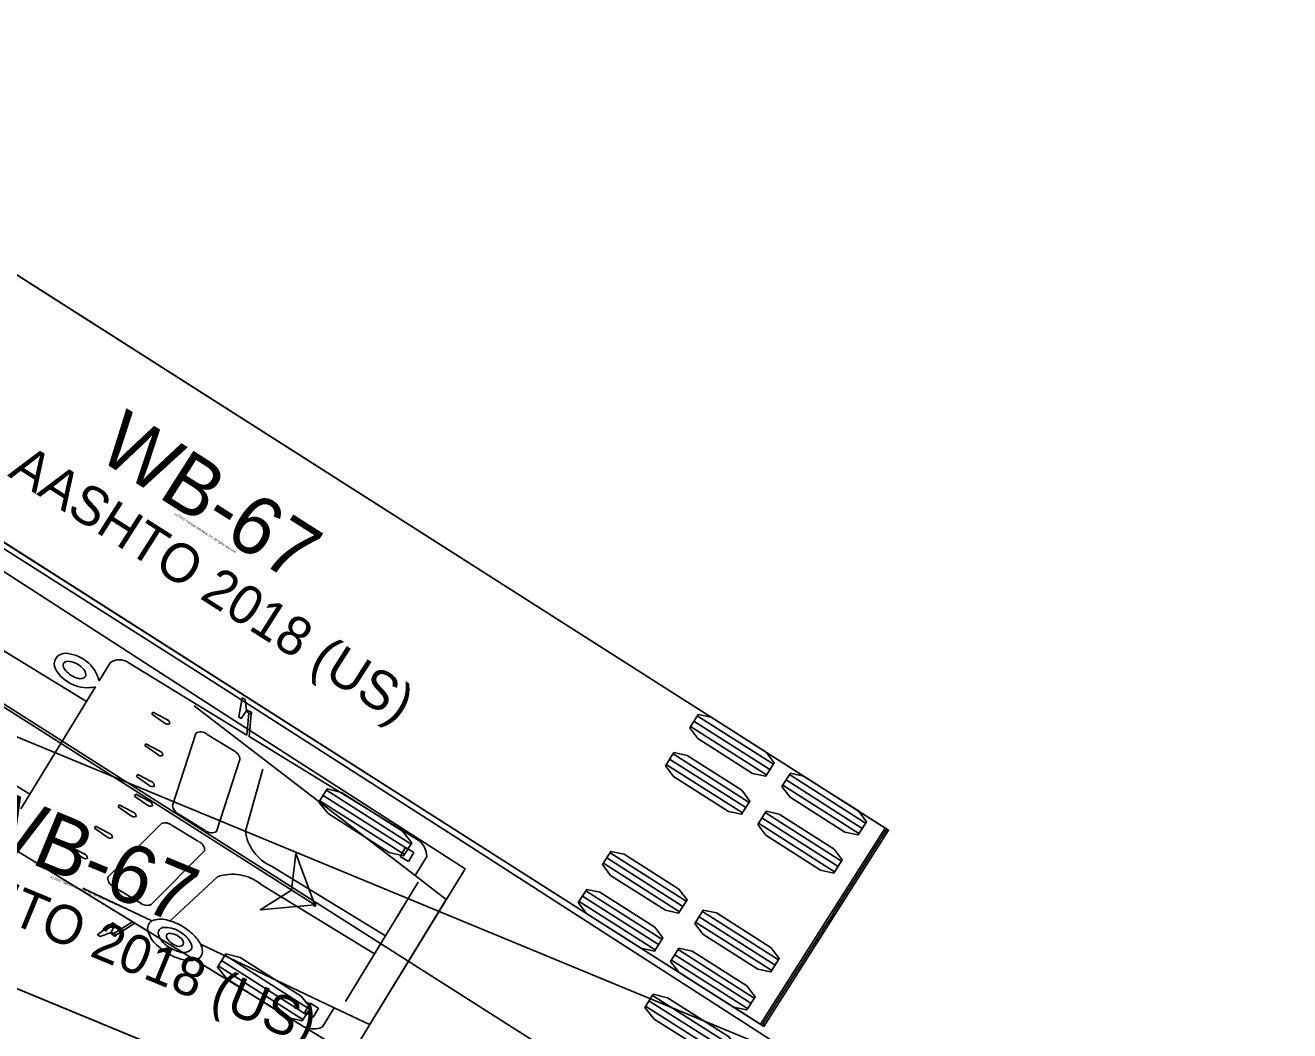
# Model space of a CAD drawing. Extents: x 973688 to 979179, y 703586 to 707602.
# Drawn here: x 978660.09 to 978706.33, y 703884.63 to 703921.38 of the extents above; entities that cross this region are included whole.
import ezdxf

# ---------------------------------------------------------------- set-up
doc = ezdxf.new("R2010")
doc.units = 0
doc.layers.add('Radius Check', color=7, linetype='Continuous')

msp = doc.modelspace()

# ---------------------------------------------------------------- linework, layer by layer
at = {"layer": 'Radius Check'}
for p, q in [((978635.631, 703911.487), (978670.676, 703889.228)), ((978646.892, 703904.463), (978700.816, 703870.201)), ((978660.256, 703893.274), (978662.33, 703896.664)), ((978664.715, 703896.206), (978664.758, 703896.276)), ((978665.165, 703895.888), (978664.715, 703896.206)), ((978664.758, 703896.276), (978665.246, 703896.02)), ((978666.262, 703896.501), (978674.351, 703890.303)), ((978668.169, 703896.311), (978668.184, 703896.333)), ((978668.184, 703896.333), (978668.181, 703896.359)), ((978684.667, 703896.143), (978687.45, 703894.37)), ((978684.42, 703895.756), (978687.204, 703893.984)), ((978684.543, 703895.949), (978687.327, 703894.177)), ((978664.461, 703895.052), (978664.504, 703895.122)), ((978664.504, 703895.122), (978665.014, 703894.854)), ((978665.475, 703892.866), (978666.332, 703895.501)), ((978666.742, 703895.463), (978667.707, 703894.873)), ((978664.933, 703894.722), (978664.461, 703895.052)), ((978683.78, 703894.751), (978686.564, 703892.978)), ((978667.943, 703894.55), (978667.087, 703891.915)), ((978683.534, 703894.364), (978686.318, 703892.592)), ((978683.657, 703894.558), (978686.441, 703892.785)), ((978664.163, 703893.924), (978664.206, 703893.995)), ((978664.613, 703893.607), (978664.163, 703893.924)), ((978664.206, 703893.995), (978664.694, 703893.739)), ((978668.141, 703891.929), (978668.783, 703894.191)), ((978687.917, 703893.801), (978690.701, 703892.028)), ((978688.041, 703893.994), (978690.824, 703892.222)), ((978664.088, 703893.21), (978664.131, 703893.281)), ((978664.131, 703893.281), (978664.619, 703893.025)), ((978674.201, 703891.455), (978671.106, 703893.421)), ((978687.794, 703893.608), (978690.578, 703891.835)), ((978663.486, 703892.818), (978663.53, 703892.889)), ((978663.937, 703892.501), (978663.486, 703892.818)), ((978663.53, 703892.889), (978664.017, 703892.633)), ((978664.538, 703892.893), (978664.088, 703893.21)), ((978673.956, 703891.068), (978670.861, 703893.034)), ((978674.079, 703891.262), (978670.983, 703893.227)), ((978666.676, 703891.954), (978665.712, 703892.544)), ((978687.031, 703892.409), (978689.815, 703890.637)), ((978687.154, 703892.602), (978689.938, 703890.83)), ((978662.618, 703892.04), (978662.661, 703892.11)), ((978663.068, 703891.722), (978662.618, 703892.04)), ((978662.661, 703892.11), (978663.149, 703891.854)), ((978665.069, 703892.202), (978663.113, 703890.24)), ((978666.428, 703891.548), (978665.464, 703892.138)), ((978686.908, 703892.216), (978689.692, 703890.443)), ((978691.545, 703892.034), (978686.98, 703884.865)), ((978661.706, 703891.288), (978661.749, 703891.359)), ((978662.156, 703890.971), (978661.706, 703891.288)), ((978661.749, 703891.359), (978662.237, 703891.102)), ((978664.693, 703889.238), (978666.649, 703891.2)), ((978673.8, 703891.004), (978673.998, 703891.327)), ((978674.104, 703890.818), (978673.8, 703891.004)), ((978673.998, 703891.327), (978674.302, 703891.141)), ((978674.302, 703891.141), (978674.104, 703890.818)), ((978681.48, 703891.138), (978684.263, 703889.365)), ((978673.263, 703888.093), (978669.091, 703890.646)), ((978681.233, 703890.751), (978684.017, 703888.979)), ((978681.357, 703890.945), (978684.14, 703889.172)), ((978667.117, 703890.255), (978665.386, 703888.646)), ((978671.8, 703885.703), (978674.465, 703890.057)), ((978662.191, 703889.847), (978664.722, 703888.642)), ((978663.334, 703889.892), (978664.298, 703889.302)), ((978672.863, 703887.44), (978668.691, 703889.993)), ((978680.593, 703889.746), (978683.377, 703887.974)), ((978680.347, 703889.359), (978683.131, 703887.587)), ((978680.47, 703889.553), (978683.254, 703887.78)), ((978684.731, 703888.796), (978687.514, 703887.024)), ((978684.854, 703888.989), (978687.637, 703887.217)), ((978689.607, 703888.86), (978689.465, 703888.636)), ((978663.215, 703888.212), (978663.19, 703888.204)), ((978663.228, 703888.235), (978663.215, 703888.212)), ((978684.607, 703888.603), (978687.391, 703886.83)), ((978689.179, 703888.187), (978689.037, 703887.963)), ((978689.322, 703888.411), (978689.262, 703888.449)), ((978666.496, 703887.797), (978671.391, 703885.466)), ((978670.491, 703885.421), (978667.396, 703887.387)), ((978683.844, 703887.404), (978686.628, 703885.632)), ((978683.967, 703887.598), (978686.751, 703885.825)), ((978670.246, 703885.034), (978667.151, 703887)), ((978670.368, 703885.228), (978667.273, 703887.194)), ((978683.721, 703887.211), (978686.505, 703885.439)), ((978686.124, 703883.952), (978683.025, 703885.912)), ((978670.516, 703885.637), (978670.319, 703885.314)), ((978670.82, 703885.451), (978670.516, 703885.637)), ((978670.622, 703885.128), (978670.82, 703885.451)), ((978685.879, 703883.565), (978682.78, 703885.524)), ((978686.001, 703883.759), (978682.902, 703885.718)), ((978670.319, 703885.314), (978670.622, 703885.128))]:
    msp.add_line(p, q, dxfattribs=at)
for points in [[(978583.822, 703960.606), (978614.448, 703941.127), (978691.664, 703891.958), (978687.099, 703884.789), (978686.971, 703884.87), (978686.971, 703884.87)], [(978686.971, 703884.87), (978616.171, 703929.944), (978611.831, 703932.669), (978607.641, 703935.235), (978605.619, 703936.438), (978603.646, 703937.583), (978601.717, 703938.667), (978599.827, 703939.689), (978597.969, 703940.651), (978596.137, 703941.553), (978594.332, 703942.393), (978592.555, 703943.167), (978590.807, 703943.875), (978589.091, 703944.516)], [(978691.593, 703891.978), (978691.604, 703891.996), (978691.545, 703892.034), (978686.765, 703895.078), (978646.958, 703920.426), (978644.676, 703916.841), (978642.393, 703913.256), (978682.199, 703887.909), (978686.98, 703884.865), (978687.04, 703884.827), (978687.051, 703884.845)], [(978636.575, 703895.784), (978636.567, 703895.764), (978636.632, 703895.737), (978641.869, 703893.572), (978685.484, 703875.549), (978687.107, 703879.477), (978688.73, 703883.405), (978645.116, 703901.428), (978639.878, 703903.592), (978639.812, 703903.619), (978639.804, 703903.599)], [(978657.538, 703903.367), (978666.714, 703897.544), (978675.872, 703891.677), (978688.73, 703883.405), (978688.605, 703882.729), (978706.334, 703871.444), (978702.059, 703864.683), (978683.846, 703876.204), (978674.364, 703880.144), (978639.973, 703894.355)], [(978662.659, 703897.201), (978662.33, 703896.664), (978653.289, 703902.196), (978651.215, 703898.807), (978660.256, 703893.274), (978659.927, 703892.736)], [(978657.61, 703902.501), (978667.071, 703896.391), (978676.176, 703890.552), (978672, 703883.728), (978659.075, 703891.638)], [(978663.198, 703898.082), (978662.794, 703897.421)], [(978668.265, 703896.239), (978668.265, 703896.239), (978668.191, 703895.437), (978663.857, 703898.09)], [(978668.255, 703896.313), (978668.181, 703896.359), (978668.129, 703896.736), (978668.026, 703896.799), (978667.901, 703896.1), (978667.989, 703896.046), (978668.169, 703896.311), (978668.239, 703896.268)], [(978674.483, 703891.587), (978668.276, 703895.385), (978668.347, 703896.208)], [(978689.523, 703888.595), (978689.666, 703888.821), (978689.666, 703888.822), (978689.607, 703888.86), (978689.627, 703888.89), (978691.579, 703891.956), (978691.58, 703891.957)], [(978659.681, 703891.266), (978664.016, 703888.614), (978663.335, 703888.183), (978663.335, 703888.183)], [(978670.676, 703889.228), (978669.989, 703891.106), (978669.832, 703889.764), (978668.684, 703889.051), (978670.676, 703889.228)], [(978672.686, 703884.849), (978675.49, 703889.43), (978674.351, 703890.303), (978674.776, 703890.998)], [(978672.686, 703884.849), (978675.49, 703889.43)], [(978663.298, 703888.193), (978663.228, 703888.235), (978663.381, 703888.517), (978663.293, 703888.57), (978662.728, 703888.141), (978662.831, 703888.078), (978663.19, 703888.204), (978663.265, 703888.159)], [(978663.4, 703888.124), (978664.101, 703888.562), (978664.59, 703888.262)], [(978689.183, 703888.193), (978689.463, 703888.633)], [(978687.064, 703884.866), (978687.065, 703884.867), (978689.017, 703887.933), (978689.037, 703887.963), (978689.096, 703887.926), (978689.097, 703887.927), (978689.24, 703888.152)], [(978666.298, 703887.217), (978670.308, 703884.764)], [(978670.966, 703884.771), (978671.391, 703885.466), (978672.675, 703884.854)]]:
    msp.add_lwpolyline(points, dxfattribs=at)
for points in [[(978684.39, 703895.708), (978684.697, 703896.191), (978685.179, 703896.088), (978687.183, 703894.812), (978687.481, 703894.418), (978687.173, 703893.936), (978686.691, 703894.038), (978684.687, 703895.315)], [(978683.504, 703894.316), (978683.811, 703894.799), (978684.293, 703894.696), (978686.297, 703893.42), (978686.594, 703893.026), (978686.287, 703892.544), (978685.805, 703892.647), (978683.801, 703893.923)], [(978687.764, 703893.56), (978688.071, 703894.042), (978688.553, 703893.939), (978690.558, 703892.663), (978690.855, 703892.27), (978690.547, 703891.787), (978690.065, 703891.89), (978688.061, 703893.166)], [(978674.232, 703891.503), (978673.925, 703891.02), (978673.4, 703891.15), (978671.171, 703892.565), (978670.83, 703892.986), (978671.137, 703893.469), (978671.662, 703893.339), (978673.891, 703891.924)], [(978686.878, 703892.168), (978687.185, 703892.65), (978687.667, 703892.548), (978689.671, 703891.271), (978689.968, 703890.878), (978689.661, 703890.395), (978689.179, 703890.498), (978687.175, 703891.774)], [(978670.676, 703889.228), (978669.989, 703891.106), (978669.832, 703889.764), (978668.684, 703889.051)], [(978681.203, 703890.703), (978681.51, 703891.186), (978681.992, 703891.083), (978683.997, 703889.807), (978684.294, 703889.413), (978683.987, 703888.931), (978683.504, 703889.034), (978681.5, 703890.31)], [(978680.317, 703889.312), (978680.624, 703889.794), (978681.106, 703889.691), (978683.11, 703888.415), (978683.407, 703888.022), (978683.1, 703887.539), (978682.618, 703887.642), (978680.614, 703888.918)], [(978684.577, 703888.555), (978684.884, 703889.037), (978685.366, 703888.935), (978687.371, 703887.658), (978687.668, 703887.265), (978687.361, 703886.782), (978686.878, 703886.885), (978684.874, 703888.161)], [(978670.522, 703885.469), (978670.215, 703884.986), (978669.689, 703885.116), (978667.461, 703886.532), (978667.12, 703886.952), (978667.427, 703887.435), (978667.952, 703887.305), (978670.181, 703885.89)], [(978683.691, 703887.163), (978683.998, 703887.646), (978684.48, 703887.543), (978686.484, 703886.267), (978686.782, 703885.873), (978686.474, 703885.391), (978685.992, 703885.493), (978683.988, 703886.77)], [(978686.154, 703884), (978685.849, 703883.517), (978685.323, 703883.646), (978683.091, 703885.056), (978682.75, 703885.476), (978683.055, 703885.96), (978683.581, 703885.831), (978685.813, 703884.42)]]:
    msp.add_lwpolyline(points, close=True, dxfattribs=at)
for centre, radius in [((978691.615, 703891.949), 0.0266), ((978670.676, 703889.228), 0.0417), ((978687.086, 703884.837), 0.0266)]:
    msp.add_circle(centre, radius, dxfattribs=at)
for centre, radius, start, end in [((978661.537, 703898.039), 0.387, 90.0331, 207.0421), ((978661.493, 703897.083), 1.344, 14.573, 88.1278), ((978661.744, 703897.985), 0.262, 162.3296, 228.8548), ((978661.663, 703897.912), 0.228, 75.8399, 137.7347), ((978661.571, 703897.286), 0.86, 40.1036, 80.073), ((978663.533, 703897.619), 0.571, 55.453, 125.8446), ((978662.368, 703898.513), 1.344, 208.9474, 282.5022), ((978662.231, 703898.37), 0.879, 221.4055, 256.0007), ((978662.115, 703897.744), 0.247, 246.9412, 316.8203), ((978662.014, 703897.644), 0.29, 346.1819, 42.3419), ((978668.333, 703896.326), 0.11, 211.4851, 231.5934), ((978668.256, 703896.185), 0.127, 26.433, 90.6422), ((978668.347, 703896.233), 0.0244, 269.4052, 22.7196), ((978665.299, 703896.027), 0.192, 225.96, 293.4893), ((978665.184, 703895.838), 0.192, 3.6133, 71.0879), ((978666.51, 703895.219), 0.334, 49.6748, 122.2727), ((978665.045, 703894.872), 0.192, 225.96, 293.4893), ((978664.929, 703894.684), 0.192, 3.6133, 71.0879), ((978667.543, 703894.504), 0.403, 6.5373, 65.9953), ((978664.631, 703893.557), 0.192, 3.6133, 71.0879), ((978664.747, 703893.745), 0.192, 225.96, 293.4893), ((978664.672, 703893.031), 0.192, 225.9873, 293.4619), ((978664.556, 703892.843), 0.192, 3.6133, 71.0879), ((978665.87, 703892.91), 0.397, 186.2988, 244.4618), ((978664.07, 703892.639), 0.192, 225.9873, 293.4619), ((978663.955, 703892.451), 0.192, 3.5859, 71.1152), ((978665.21, 703891.831), 0.397, 52.6134, 110.7764), ((978666.912, 703892.206), 0.342, 230.1394, 300.0659), ((978669.759, 703892.134), 1.631, 187.2134, 245.8042), ((978693.298, 703890.892), 2.022, 147.5124, 148.1962), ((978663.202, 703891.861), 0.192, 225.9873, 293.4619), ((978663.087, 703891.672), 0.192, 3.5859, 71.1152), ((978666.311, 703891.223), 0.342, 357.0093, 66.9358), ((978673.985, 703890.972), 0.792, 1.8487, 51.0042), ((978662.29, 703891.109), 0.192, 225.9873, 293.4619), ((978662.175, 703890.921), 0.192, 3.5859, 71.1152), ((978663.445, 703890.21), 0.334, 174.8025, 247.4004), ((978667.671, 703888.721), 1.631, 51.271, 109.8618), ((978664.551, 703889.616), 0.403, 231.0799, 290.5379), ((978665.042, 703887.91), 0.799, 74.337, 113.6047), ((978664.801, 703886.72), 2.012, 58.179, 76.8619), ((978689.493, 703888.615), 0.0354, 331.804, 143.9894), ((978663.289, 703888.083), 0.11, 65.4818, 85.5901), ((978664.867, 703888.378), 0.301, 118.7689, 202.6672), ((978665.488, 703888.477), 0.924, 193.4347, 229.7129), ((978665.152, 703888.203), 0.199, 102.3409, 202.9802), ((978665.228, 703887.491), 0.914, 55.372, 97.43), ((978665.37, 703888.074), 0.12, 73.5137, 218.9917), ((978665.34, 703887.575), 0.617, 50.8252, 84.016), ((978665.193, 703887.295), 1.098, 31.8034, 59.696), ((978664.801, 703886.676), 2.049, 42.9186, 58.8439), ((978689.21, 703888.17), 0.0353, 150.8486, 329.1983), ((978689.21, 703888.171), 0.0352, 327.5377, 146.5381), ((978689.493, 703888.614), 0.0352, 148.4867, 327.4872), ((978663.379, 703888.215), 0.127, 206.433, 270.6422), ((978663.379, 703888.112), 0.0244, 274.3556, 27.67), ((978666.429, 703889.35), 2.204, 225.7367, 245.3718), ((978665.817, 703888.465), 0.913, 201.8472, 242.1075), ((978665.81, 703888.336), 0.631, 212.3459, 255.1464), ((978665.725, 703887.932), 0.22, 249.5475, 311.2457), ((978665.605, 703887.815), 0.27, 349.6865, 62.4303), ((978665.914, 703887.712), 0.268, 333.6102, 37.2879), ((978665.533, 703887.322), 1.074, 19.9942, 44.2631), ((978666.041, 703888.707), 1.234, 238.1673, 255.7494), ((978666.244, 703888.915), 1.731, 244.9227, 260.1205), ((978665.878, 703887.893), 0.407, 249.7682, 312.5727), ((978666.249, 703887.541), 0.328, 278.6259, 327.5303), ((978666.191, 703887.544), 0.38, 331.868, 22.3915), ((978666.108, 703887.91), 0.719, 257.068, 285.325), ((978670.629, 703885.487), 0.792, 246.071, 295.2265), ((978687.086, 703884.837), 0.0363, 166.5899, 127.7512)]:
    msp.add_arc(centre, radius, start, end, dxfattribs=at)
for centre, major_axis, start_param, end_param in [((978668.302, 703896.261), (-0.0667, 0.0408), 5.756759, 7.026061), ((978668.302, 703896.261), (0.0667, -0.0408), 4.442794, 5.713538), ((978663.333, 703888.14), (0.0667, -0.0408), 2.398717, 3.668019), ((978663.333, 703888.14), (-0.0667, 0.0408), 3.71124, 4.981984)]:
    msp.add_ellipse(centre, major_axis=major_axis, ratio=0.5, start_param=start_param, end_param=end_param, dxfattribs=at)

# ---------------------------------------------------------------- texts
for s, height, rotation, p in [('WB-67', 2.125, 327.5124, (978662.639, 703905.604)), ('AASHTO 2018 (US)', 1.41667, 327.5124, (978659.418, 703904.926)), ('(c) 2021 Transoft Solutions, Inc. All rights reserved.', 0.085, 327.5124, (978665.544, 703903.502)), ('WB-67', 2.125, 337.5475, (978657.771, 703891.784)), ('AASHTO 2018 (US)', 1.41667, 337.5475, (978654.717, 703890.555)), ('(c) 2020 Transoft Solutions, Inc. All rights reserved.', 0.085, 337.5475, (978660.991, 703890.223))]:
    msp.add_text(s, height=height, rotation=rotation, dxfattribs=at).set_placement(p)

doc.saveas('drawing.dxf')
